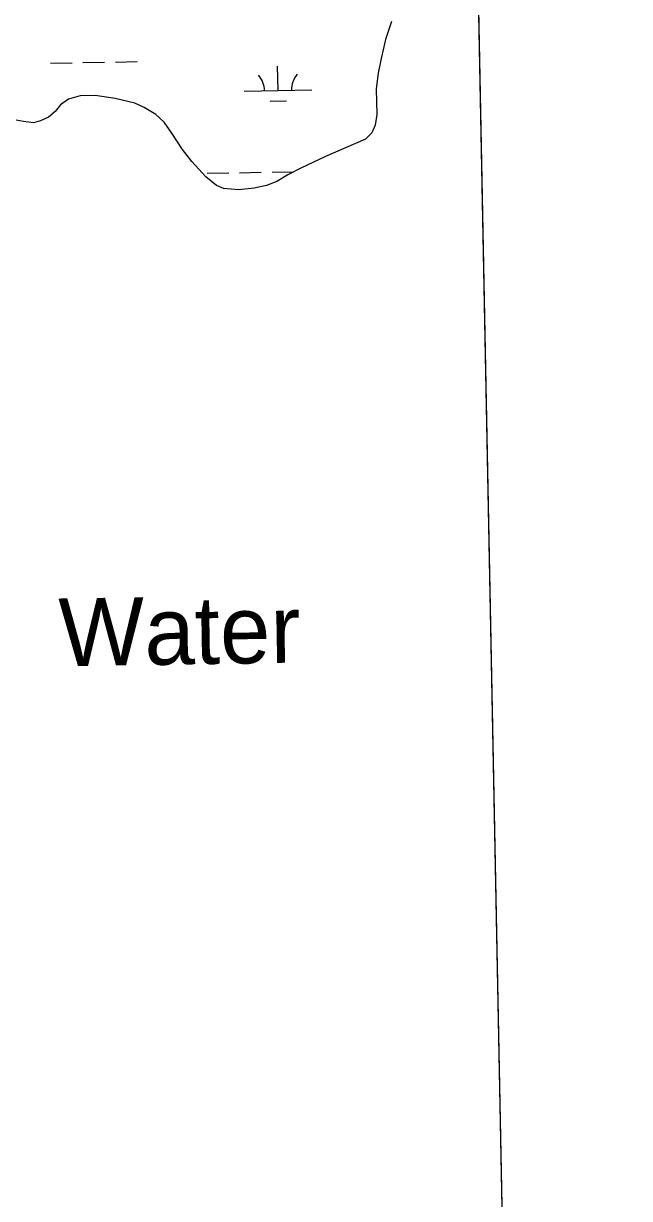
# Model space of a CAD drawing. Extents: x 3957609 to 3995875, y 234277 to 260273.
# Drawn here: x 3992899 to 3993793, y 249973 to 251706 of the extents above; entities that cross this region are included whole.
import ezdxf

# ---------------------------------------------------------------- set-up
doc = ezdxf.new("R2010")
doc.units = 0
for name, color, linetype in [('V-GRID-FRAM', 7, 'Continuous'), ('V-RIVR-EDGE', 7, 'Continuous'), ('V-RIVR-IDEN', 7, 'Continuous'), ('V-WETL-SWMP', 7, 'Continuous')]:
    doc.layers.add(name, color=color, linetype=linetype)

msp = doc.modelspace()

# ---------------------------------------------------------------- linework, layer by layer
at = {"layer": 'V-GRID-FRAM'}
for points in [[(3961534.646, 257877.621), (3993438.57, 258485.581), (3993792.928, 240306.336), (3961873.139, 239698.074), (3961534.646, 257877.621)], [(3993438.57, 258485.581), (3993792.928, 240306.336)]]:
    msp.add_lwpolyline(points, dxfattribs=at)
at = {"layer": 'V-RIVR-EDGE'}
msp.add_lwpolyline([(3993441.769, 251709.441), (3993433.161, 251682.606), (3993426.921, 251654.792), (3993422.244, 251632.895), (3993419.54, 251610.016), (3993420.226, 251571.967), (3993417.9, 251556.187), (3993412.999, 251545.33), (3993403.754, 251535.844), (3993344.669, 251510.265), (3993308.237, 251493.02), (3993288.941, 251482.918), (3993272.797, 251473.415), (3993257.433, 251467.461), (3993239.306, 251463.275), (3993216.637, 251461.248), (3993194.156, 251463.163), (3993183.695, 251467.476), (3993168.283, 251480.251), (3993147.527, 251502.677), (3993133.68, 251520.388), (3993118.242, 251544.599), (3993106.964, 251560.74), (3993094.514, 251572.143), (3993077.336, 251582.551), (3993063.321, 251588.826), (3993034.518, 251595.85), (3993005.131, 251599.918), (3992983.052, 251599.469), (3992965.908, 251594.892), (3992954.101, 251586.385), (3992946.237, 251576.704), (3992936.007, 251568.004), (3992924.19, 251562.65), (3992914.143, 251560.064), (3992899.549, 251561.8), (3992888.502, 251563.547)], dxfattribs=at)
at = {"layer": 'V-WETL-SWMP'}
for p, q in [((3993441.77, 251709.441), (3993433.162, 251682.606)), ((3993433.162, 251682.606), (3993426.921, 251654.791)), ((3992939.042, 251647.759), (3992971.037, 251648.341)), ((3992987.034, 251648.632), (3993019.029, 251649.213)), ((3993035.026, 251649.504), (3993067.021, 251650.086)), ((3993426.921, 251654.791), (3993422.244, 251632.894)), ((3993274.675, 251607.424), (3993274.02, 251643.418)), ((3993422.244, 251632.894), (3993419.541, 251610.017)), ((3992983.051, 251599.469), (3992965.909, 251594.892)), ((3993005.132, 251599.918), (3992983.051, 251599.469)), ((3993034.519, 251595.851), (3993005.132, 251599.918)), ((3993063.322, 251588.825), (3993034.519, 251595.851)), ((3993224.683, 251606.515), (3993324.666, 251608.333)), ((3993419.541, 251610.017), (3993420.226, 251571.966)), ((3992954.101, 251586.385), (3992946.238, 251576.704)), ((3992965.909, 251594.892), (3992954.101, 251586.385)), ((3993077.336, 251582.55), (3993063.322, 251588.825)), ((3993094.515, 251572.143), (3993077.336, 251582.55)), ((3993262.957, 251591.777), (3993286.953, 251592.214)), ((3992899.548, 251561.801), (3992888.502, 251563.548)), ((3992914.142, 251560.063), (3992899.548, 251561.801)), ((3992924.191, 251562.651), (3992914.142, 251560.063)), ((3992936.007, 251568.004), (3992924.191, 251562.651)), ((3992946.238, 251576.704), (3992936.007, 251568.004)), ((3993106.964, 251560.739), (3993094.515, 251572.143)), ((3993118.243, 251544.6), (3993106.964, 251560.739)), ((3993420.226, 251571.966), (3993417.9, 251556.187)), ((3993133.681, 251520.387), (3993118.243, 251544.6)), ((3993412.998, 251545.331), (3993403.755, 251535.845)), ((3993417.9, 251556.187), (3993412.998, 251545.331)), ((3993403.755, 251535.845), (3993344.67, 251510.264)), ((3993147.527, 251502.677), (3993133.681, 251520.387)), ((3993344.67, 251510.264), (3993308.237, 251493.021)), ((3993168.284, 251480.252), (3993147.527, 251502.677)), ((3993308.237, 251493.021), (3993288.941, 251482.917)), ((3993183.695, 251467.475), (3993168.284, 251480.252)), ((3993170.031, 251485.431), (3993202.026, 251486.012)), ((3993218.023, 251486.303), (3993250.018, 251486.885)), ((3993266.015, 251487.176), (3993298.01, 251487.758)), ((3993288.941, 251482.917), (3993272.797, 251473.414)), ((3993194.155, 251463.163), (3993183.695, 251467.475)), ((3993216.636, 251461.247), (3993194.155, 251463.163)), ((3993239.305, 251463.275), (3993216.636, 251461.247)), ((3993257.433, 251467.461), (3993239.305, 251463.275)), ((3993272.797, 251473.414), (3993257.433, 251467.461))]:
    msp.add_line(p, q, dxfattribs=at)
for centre, start, end in [((3993219.432, 251606.895), 0.269879, 41.813537), ((3993329.9, 251608.903), 140.269876, 181.813534)]:
    msp.add_arc(centre, 35.246, start, end, dxfattribs=at)

# ---------------------------------------------------------------- texts
at = {"layer": 'V-RIVR-IDEN'}
msp.add_text('Water', height=99.9998, rotation=0.902342, dxfattribs=at).set_placement((3992951.963, 250758.235))

doc.saveas('drawing.dxf')
